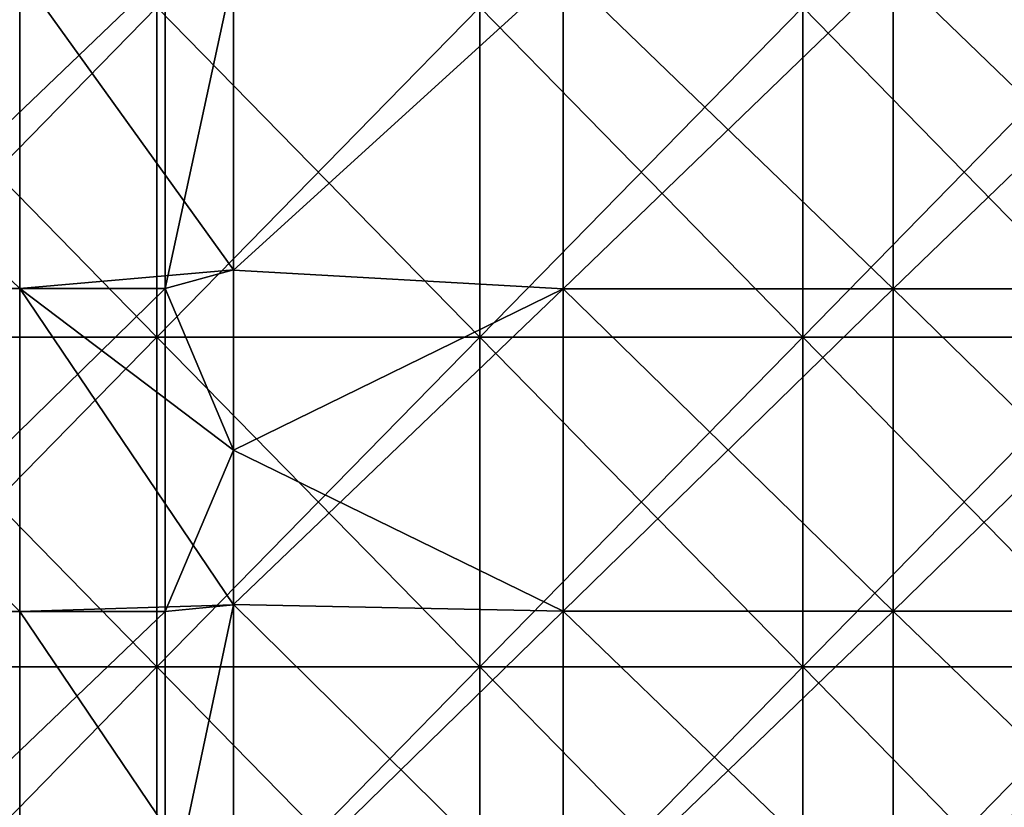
# Model space of a CAD drawing. Header units: inches. Extents: x -4.75 to 4.5, y 0 to 1.88.
# Tile 399 of 462: x 3.18 to 3.42, y 0.85 to 1.04. Entities that reach past the tile are written whole.
import ezdxf

# ---------------------------------------------------------------- set-up
doc = ezdxf.new("R2010")
doc.units = ezdxf.units.IN
doc.header["$LTSCALE"] = 101.851852
doc.header["$MEASUREMENT"] = 0
for name, color, linetype in [('4', 7, 'CONTINUOUS'), ('5', 7, 'CONTINUOUS'), ('52', 7, 'CONTINUOUS'), ('53', 7, 'CONTINUOUS'), ('6', 7, 'CONTINUOUS'), ('61', 7, 'CONTINUOUS'), ('62', 7, 'CONTINUOUS')]:
    doc.layers.add(name, color=color, linetype=linetype)

msp = doc.modelspace()

# ---------------------------------------------------------------- linework, layer by layer
at = {"layer": '4', "color": 13, "linetype": 'Continuous', "true_color": 0xd67263}
for points in [[(3.2332, 0.9806, -0.31796), (3.2332, 0.98114, -0.39667), (3.2332, 1.06087, -0.38371), (3.2332, 0.9806, -0.31796)], [(3.2332, 0.9806, -0.31796), (3.2332, 1.06087, -0.38371), (3.2332, 1.06068, -0.30508), (3.2332, 0.9806, -0.31796)], [(3.2332, 1.06068, 0.55508), (3.2332, 1.06087, 0.63371), (3.2332, 0.9806, 0.56796), (3.2332, 1.06068, 0.55508)], [(3.2332, 1.06087, 0.63371), (3.2332, 0.98114, 0.64667), (3.2332, 0.9806, 0.56796), (3.2332, 1.06087, 0.63371)], [(3.2332, 0.9812, -0.24744), (3.2332, 0.9806, -0.31796), (3.2332, 1.06068, -0.30508), (3.2332, 0.9812, -0.24744)], [(3.2332, 1.05346, -0.23161), (3.2332, 0.9812, -0.24744), (3.2332, 1.06068, -0.30508), (3.2332, 1.05346, -0.23161)], [(3.2332, 1.05346, 0.48161), (3.2332, 1.06068, 0.55508), (3.2332, 0.9812, 0.49744), (3.2332, 1.05346, 0.48161)], [(3.2332, 0.9812, 0.49744), (3.2332, 1.06068, 0.55508), (3.2332, 0.9806, 0.56796), (3.2332, 0.9812, 0.49744)], [(3.2332, 0.9812, -0.24744), (3.2332, 0.9375, -0.24997), (3.2332, 0.9806, -0.31796), (3.2332, 0.9812, -0.24744)], [(3.2332, 0.9812, 0.49744), (3.2332, 0.9806, 0.56796), (3.2332, 0.9375, 0.49997), (3.2332, 0.9812, 0.49744)], [(3.2332, 0.90052, -0.31885), (3.2332, 0.90002, -0.39714), (3.2332, 0.98114, -0.39667), (3.2332, 0.90052, -0.31885)], [(3.2332, 0.90002, -0.39714), (3.2332, 0.9375, -0.39846), (3.2332, 0.98114, -0.39667), (3.2332, 0.90002, -0.39714)], [(3.2332, 0.9806, -0.31796), (3.2332, 0.90052, -0.31885), (3.2332, 0.98114, -0.39667), (3.2332, 0.9806, -0.31796)], [(3.2332, 0.9806, 0.56796), (3.2332, 0.98114, 0.64667), (3.2332, 0.90052, 0.56885), (3.2332, 0.9806, 0.56796)], [(3.2332, 0.98114, 0.64667), (3.2332, 0.9375, 0.64846), (3.2332, 0.90002, 0.64714), (3.2332, 0.98114, 0.64667)], [(3.2332, 0.90052, 0.56885), (3.2332, 0.98114, 0.64667), (3.2332, 0.90002, 0.64714), (3.2332, 0.90052, 0.56885)], [(3.2332, 0.9375, -0.24997), (3.2332, 0.90052, -0.31885), (3.2332, 0.9806, -0.31796), (3.2332, 0.9375, -0.24997)], [(3.2332, 0.9375, 0.49997), (3.2332, 0.9806, 0.56796), (3.2332, 0.89994, 0.49811), (3.2332, 0.9375, 0.49997)], [(3.2332, 0.89994, 0.49811), (3.2332, 0.9806, 0.56796), (3.2332, 0.90052, 0.56885), (3.2332, 0.89994, 0.49811)], [(3.2332, 0.89994, -0.24811), (3.2332, 0.90052, -0.31885), (3.2332, 0.9375, -0.24997), (3.2332, 0.89994, -0.24811)], [(3.2332, 0.82044, -0.30705), (3.2332, 0.82018, -0.38514), (3.2332, 0.90052, -0.31885), (3.2332, 0.82044, -0.30705)], [(3.2332, 0.89994, -0.24811), (3.2332, 0.82044, -0.30705), (3.2332, 0.90052, -0.31885), (3.2332, 0.89994, -0.24811)], [(3.2332, 0.82018, -0.38514), (3.2332, 0.90002, -0.39714), (3.2332, 0.90052, -0.31885), (3.2332, 0.82018, -0.38514)], [(3.2332, 0.89994, 0.49811), (3.2332, 0.90052, 0.56885), (3.2332, 0.82044, 0.55705), (3.2332, 0.89994, 0.49811)], [(3.2332, 0.90052, 0.56885), (3.2332, 0.90002, 0.64714), (3.2332, 0.82018, 0.63514), (3.2332, 0.90052, 0.56885)], [(3.2332, 0.90052, 0.56885), (3.2332, 0.82018, 0.63514), (3.2332, 0.82044, 0.55705), (3.2332, 0.90052, 0.56885)], [(3.2332, 0.82036, -0.23122), (3.2332, 0.82044, -0.30705), (3.2332, 0.89994, -0.24811), (3.2332, 0.82036, -0.23122)], [(3.2332, 0.82154, 0.48161), (3.2332, 0.89994, 0.49811), (3.2332, 0.82044, 0.55705), (3.2332, 0.82154, 0.48161)]]:
    msp.add_3dface(points, dxfattribs=at)
at = {"layer": '5', "color": 13, "linetype": 'Continuous', "true_color": 0xd67263}
for points in [[(3.2332, 1.06087, -0.38371), (3.2332, 0.98114, -0.39667), (3.3132, 1.05399, -0.38537), (3.2332, 1.06087, -0.38371)], [(3.2332, 0.98114, -0.39667), (3.3132, 0.97662, -0.39704), (3.3132, 1.05399, -0.38537), (3.2332, 0.98114, -0.39667)], [(3.39328, 0.97662, -0.39704), (3.39328, 1.05399, -0.38537), (3.3132, 0.97662, -0.39704), (3.39328, 0.97662, -0.39704)], [(3.3132, 0.97662, -0.39704), (3.39328, 1.05399, -0.38537), (3.3132, 1.05399, -0.38537), (3.3132, 0.97662, -0.39704)], [(3.47336, 0.97662, -0.39704), (3.47336, 1.05399, -0.38537), (3.39328, 0.97662, -0.39704), (3.47336, 0.97662, -0.39704)], [(3.39328, 0.97662, -0.39704), (3.47336, 1.05399, -0.38537), (3.39328, 1.05399, -0.38537), (3.39328, 0.97662, -0.39704)], [(3.2332, 0.98114, -0.39667), (3.2332, 0.9375, -0.39846), (3.3132, 0.97662, -0.39704), (3.2332, 0.98114, -0.39667)], [(3.2332, 0.9375, -0.39846), (3.2332, 0.90002, -0.39714), (3.3132, 0.97662, -0.39704), (3.2332, 0.9375, -0.39846)], [(3.2332, 0.90002, -0.39714), (3.3132, 0.89838, -0.39704), (3.3132, 0.97662, -0.39704), (3.2332, 0.90002, -0.39714)], [(3.39328, 0.89838, -0.39704), (3.39328, 0.97662, -0.39704), (3.3132, 0.89838, -0.39704), (3.39328, 0.89838, -0.39704)], [(3.3132, 0.89838, -0.39704), (3.39328, 0.97662, -0.39704), (3.3132, 0.97662, -0.39704), (3.3132, 0.89838, -0.39704)], [(3.47336, 0.89838, -0.39704), (3.47336, 0.97662, -0.39704), (3.39328, 0.89838, -0.39704), (3.47336, 0.89838, -0.39704)], [(3.39328, 0.89838, -0.39704), (3.47336, 0.97662, -0.39704), (3.39328, 0.97662, -0.39704), (3.39328, 0.89838, -0.39704)], [(3.2332, 0.90002, -0.39714), (3.2332, 0.82018, -0.38514), (3.3132, 0.89838, -0.39704), (3.2332, 0.90002, -0.39714)], [(3.2332, 0.82018, -0.38514), (3.3132, 0.82101, -0.38537), (3.3132, 0.89838, -0.39704), (3.2332, 0.82018, -0.38514)], [(3.39328, 0.82101, -0.38537), (3.39328, 0.89838, -0.39704), (3.3132, 0.82101, -0.38537), (3.39328, 0.82101, -0.38537)], [(3.3132, 0.82101, -0.38537), (3.39328, 0.89838, -0.39704), (3.3132, 0.89838, -0.39704), (3.3132, 0.82101, -0.38537)], [(3.47336, 0.82101, -0.38537), (3.47336, 0.89838, -0.39704), (3.39328, 0.82101, -0.38537), (3.47336, 0.82101, -0.38537)], [(3.39328, 0.82101, -0.38537), (3.47336, 0.89838, -0.39704), (3.39328, 0.89838, -0.39704), (3.39328, 0.82101, -0.38537)]]:
    msp.add_3dface(points, dxfattribs=at)
at = {"layer": '52', "color": 13, "linetype": 'Continuous', "true_color": 0xd67263}
for points in [[(3.21462, 1.045, 2.75), (3.13627, 1.045, 2.75), (3.21462, 0.96492, 2.75), (3.21462, 1.045, 2.75)], [(3.13627, 1.045, 2.75), (3.13627, 0.96492, 2.75), (3.21462, 0.96492, 2.75), (3.13627, 1.045, 2.75)], [(3.29298, 1.045, 2.75), (3.21462, 1.045, 2.75), (3.29298, 0.96492, 2.75), (3.29298, 1.045, 2.75)], [(3.21462, 1.045, 2.75), (3.21462, 0.96492, 2.75), (3.29298, 0.96492, 2.75), (3.21462, 1.045, 2.75)], [(3.37134, 1.045, 2.75), (3.29298, 1.045, 2.75), (3.37134, 0.96492, 2.75), (3.37134, 1.045, 2.75)], [(3.29298, 1.045, 2.75), (3.29298, 0.96492, 2.75), (3.37134, 0.96492, 2.75), (3.29298, 1.045, 2.75)], [(3.44969, 1.045, 2.75), (3.37134, 1.045, 2.75), (3.44969, 0.96492, 2.75), (3.44969, 1.045, 2.75)], [(3.37134, 1.045, 2.75), (3.37134, 0.96492, 2.75), (3.44969, 0.96492, 2.75), (3.37134, 1.045, 2.75)], [(3.13627, 0.88484, 2.75), (3.21462, 0.88484, 2.75), (3.13627, 0.96492, 2.75), (3.13627, 0.88484, 2.75)], [(3.13627, 0.96492, 2.75), (3.21462, 0.88484, 2.75), (3.21462, 0.96492, 2.75), (3.13627, 0.96492, 2.75)], [(3.21462, 0.88484, 2.75), (3.29298, 0.88484, 2.75), (3.21462, 0.96492, 2.75), (3.21462, 0.88484, 2.75)], [(3.21462, 0.96492, 2.75), (3.29298, 0.88484, 2.75), (3.29298, 0.96492, 2.75), (3.21462, 0.96492, 2.75)], [(3.29298, 0.88484, 2.75), (3.37134, 0.88484, 2.75), (3.29298, 0.96492, 2.75), (3.29298, 0.88484, 2.75)], [(3.29298, 0.96492, 2.75), (3.37134, 0.88484, 2.75), (3.37134, 0.96492, 2.75), (3.29298, 0.96492, 2.75)], [(3.37134, 0.88484, 2.75), (3.44969, 0.88484, 2.75), (3.37134, 0.96492, 2.75), (3.37134, 0.88484, 2.75)], [(3.37134, 0.96492, 2.75), (3.44969, 0.88484, 2.75), (3.44969, 0.96492, 2.75), (3.37134, 0.96492, 2.75)], [(3.13627, 0.80476, 2.75), (3.21462, 0.80476, 2.75), (3.13627, 0.88484, 2.75), (3.13627, 0.80476, 2.75)], [(3.13627, 0.88484, 2.75), (3.21462, 0.80476, 2.75), (3.21462, 0.88484, 2.75), (3.13627, 0.88484, 2.75)], [(3.21462, 0.80476, 2.75), (3.29298, 0.80476, 2.75), (3.21462, 0.88484, 2.75), (3.21462, 0.80476, 2.75)], [(3.21462, 0.88484, 2.75), (3.29298, 0.80476, 2.75), (3.29298, 0.88484, 2.75), (3.21462, 0.88484, 2.75)], [(3.29298, 0.80476, 2.75), (3.37134, 0.80476, 2.75), (3.29298, 0.88484, 2.75), (3.29298, 0.80476, 2.75)], [(3.29298, 0.88484, 2.75), (3.37134, 0.80476, 2.75), (3.37134, 0.88484, 2.75), (3.29298, 0.88484, 2.75)], [(3.37134, 0.80476, 2.75), (3.44969, 0.80476, 2.75), (3.37134, 0.88484, 2.75), (3.37134, 0.80476, 2.75)], [(3.37134, 0.88484, 2.75), (3.44969, 0.80476, 2.75), (3.44969, 0.88484, 2.75), (3.37134, 0.88484, 2.75)]]:
    msp.add_3dface(points, dxfattribs=at)
at = {"layer": '53', "color": 13, "linetype": 'Continuous', "true_color": 0xd67263}
for points in [[(3.13627, 1.045, -2.75), (3.21462, 1.045, -2.75), (3.13627, 0.96492, -2.75), (3.13627, 1.045, -2.75)], [(3.21462, 1.045, -2.75), (3.21462, 0.96492, -2.75), (3.13627, 0.96492, -2.75), (3.21462, 1.045, -2.75)], [(3.21462, 1.045, -2.75), (3.29298, 1.045, -2.75), (3.21462, 0.96492, -2.75), (3.21462, 1.045, -2.75)], [(3.29298, 1.045, -2.75), (3.29298, 0.96492, -2.75), (3.21462, 0.96492, -2.75), (3.29298, 1.045, -2.75)], [(3.29298, 1.045, -2.75), (3.37134, 1.045, -2.75), (3.29298, 0.96492, -2.75), (3.29298, 1.045, -2.75)], [(3.37134, 1.045, -2.75), (3.37134, 0.96492, -2.75), (3.29298, 0.96492, -2.75), (3.37134, 1.045, -2.75)], [(3.37134, 1.045, -2.75), (3.44969, 1.045, -2.75), (3.37134, 0.96492, -2.75), (3.37134, 1.045, -2.75)], [(3.44969, 1.045, -2.75), (3.44969, 0.96492, -2.75), (3.37134, 0.96492, -2.75), (3.44969, 1.045, -2.75)], [(3.21462, 0.88484, -2.75), (3.13627, 0.88484, -2.75), (3.21462, 0.96492, -2.75), (3.21462, 0.88484, -2.75)], [(3.21462, 0.96492, -2.75), (3.13627, 0.88484, -2.75), (3.13627, 0.96492, -2.75), (3.21462, 0.96492, -2.75)], [(3.29298, 0.88484, -2.75), (3.21462, 0.88484, -2.75), (3.29298, 0.96492, -2.75), (3.29298, 0.88484, -2.75)], [(3.29298, 0.96492, -2.75), (3.21462, 0.88484, -2.75), (3.21462, 0.96492, -2.75), (3.29298, 0.96492, -2.75)], [(3.37134, 0.88484, -2.75), (3.29298, 0.88484, -2.75), (3.37134, 0.96492, -2.75), (3.37134, 0.88484, -2.75)], [(3.37134, 0.96492, -2.75), (3.29298, 0.88484, -2.75), (3.29298, 0.96492, -2.75), (3.37134, 0.96492, -2.75)], [(3.44969, 0.88484, -2.75), (3.37134, 0.88484, -2.75), (3.44969, 0.96492, -2.75), (3.44969, 0.88484, -2.75)], [(3.44969, 0.96492, -2.75), (3.37134, 0.88484, -2.75), (3.37134, 0.96492, -2.75), (3.44969, 0.96492, -2.75)], [(3.21462, 0.80476, -2.75), (3.13627, 0.80476, -2.75), (3.21462, 0.88484, -2.75), (3.21462, 0.80476, -2.75)], [(3.21462, 0.88484, -2.75), (3.13627, 0.80476, -2.75), (3.13627, 0.88484, -2.75), (3.21462, 0.88484, -2.75)], [(3.29298, 0.80476, -2.75), (3.21462, 0.80476, -2.75), (3.29298, 0.88484, -2.75), (3.29298, 0.80476, -2.75)], [(3.29298, 0.88484, -2.75), (3.21462, 0.80476, -2.75), (3.21462, 0.88484, -2.75), (3.29298, 0.88484, -2.75)], [(3.37134, 0.80476, -2.75), (3.29298, 0.80476, -2.75), (3.37134, 0.88484, -2.75), (3.37134, 0.80476, -2.75)], [(3.37134, 0.88484, -2.75), (3.29298, 0.80476, -2.75), (3.29298, 0.88484, -2.75), (3.37134, 0.88484, -2.75)], [(3.44969, 0.80476, -2.75), (3.37134, 0.80476, -2.75), (3.44969, 0.88484, -2.75), (3.44969, 0.80476, -2.75)], [(3.44969, 0.88484, -2.75), (3.37134, 0.80476, -2.75), (3.37134, 0.88484, -2.75), (3.44969, 0.88484, -2.75)]]:
    msp.add_3dface(points, dxfattribs=at)
at = {"layer": '6', "color": 13, "linetype": 'Continuous', "true_color": 0xd67263}
for points in [[(3.2332, 0.98114, 0.64667), (3.2332, 1.06087, 0.63371), (3.3132, 1.05399, 0.63537), (3.2332, 0.98114, 0.64667)], [(3.2332, 0.98114, 0.64667), (3.3132, 1.05399, 0.63537), (3.3132, 0.97662, 0.64704), (3.2332, 0.98114, 0.64667)], [(3.39328, 1.05399, 0.63537), (3.39328, 0.97662, 0.64704), (3.3132, 1.05399, 0.63537), (3.39328, 1.05399, 0.63537)], [(3.3132, 1.05399, 0.63537), (3.39328, 0.97662, 0.64704), (3.3132, 0.97662, 0.64704), (3.3132, 1.05399, 0.63537)], [(3.47336, 1.05399, 0.63537), (3.47336, 0.97662, 0.64704), (3.39328, 1.05399, 0.63537), (3.47336, 1.05399, 0.63537)], [(3.39328, 1.05399, 0.63537), (3.47336, 0.97662, 0.64704), (3.39328, 0.97662, 0.64704), (3.39328, 1.05399, 0.63537)], [(3.2332, 0.9375, 0.64846), (3.2332, 0.98114, 0.64667), (3.3132, 0.97662, 0.64704), (3.2332, 0.9375, 0.64846)], [(3.2332, 0.9375, 0.64846), (3.3132, 0.97662, 0.64704), (3.3132, 0.89838, 0.64704), (3.2332, 0.9375, 0.64846)], [(3.39328, 0.97662, 0.64704), (3.39328, 0.89838, 0.64704), (3.3132, 0.97662, 0.64704), (3.39328, 0.97662, 0.64704)], [(3.3132, 0.97662, 0.64704), (3.39328, 0.89838, 0.64704), (3.3132, 0.89838, 0.64704), (3.3132, 0.97662, 0.64704)], [(3.47336, 0.97662, 0.64704), (3.47336, 0.89838, 0.64704), (3.39328, 0.97662, 0.64704), (3.47336, 0.97662, 0.64704)], [(3.39328, 0.97662, 0.64704), (3.47336, 0.89838, 0.64704), (3.39328, 0.89838, 0.64704), (3.39328, 0.97662, 0.64704)], [(3.2332, 0.90002, 0.64714), (3.2332, 0.9375, 0.64846), (3.3132, 0.89838, 0.64704), (3.2332, 0.90002, 0.64714)], [(3.2332, 0.82018, 0.63514), (3.2332, 0.90002, 0.64714), (3.3132, 0.82101, 0.63537), (3.2332, 0.82018, 0.63514)], [(3.2332, 0.90002, 0.64714), (3.3132, 0.89838, 0.64704), (3.3132, 0.82101, 0.63537), (3.2332, 0.90002, 0.64714)], [(3.39328, 0.89838, 0.64704), (3.39328, 0.82101, 0.63537), (3.3132, 0.89838, 0.64704), (3.39328, 0.89838, 0.64704)], [(3.3132, 0.89838, 0.64704), (3.39328, 0.82101, 0.63537), (3.3132, 0.82101, 0.63537), (3.3132, 0.89838, 0.64704)], [(3.47336, 0.89838, 0.64704), (3.47336, 0.82101, 0.63537), (3.39328, 0.89838, 0.64704), (3.47336, 0.89838, 0.64704)], [(3.39328, 0.89838, 0.64704), (3.47336, 0.82101, 0.63537), (3.39328, 0.82101, 0.63537), (3.39328, 0.89838, 0.64704)]]:
    msp.add_3dface(points, dxfattribs=at)
at = {"layer": '61', "color": 13, "linetype": 'Continuous', "true_color": 0xd67263}
for points in [[(3.21664, 0.9767, -0.24795), (3.21664, 1.05338, -0.23165), (3.13656, 0.9767, -0.24795), (3.21664, 0.9767, -0.24795)], [(3.13656, 0.9767, -0.24795), (3.21664, 1.05338, -0.23165), (3.13656, 1.05338, -0.23165), (3.13656, 0.9767, -0.24795)], [(3.2332, 0.9812, -0.24744), (3.2332, 1.05346, -0.23161), (3.21664, 0.9767, -0.24795), (3.2332, 0.9812, -0.24744)], [(3.21664, 0.9767, -0.24795), (3.2332, 1.05346, -0.23161), (3.21664, 1.05338, -0.23165), (3.21664, 0.9767, -0.24795)], [(3.2332, 0.9375, -0.24997), (3.2332, 0.9812, -0.24744), (3.21664, 0.9767, -0.24795), (3.2332, 0.9375, -0.24997)], [(3.21664, 0.8983, -0.24795), (3.21664, 0.9767, -0.24795), (3.13656, 0.8983, -0.24795), (3.21664, 0.8983, -0.24795)], [(3.13656, 0.8983, -0.24795), (3.21664, 0.9767, -0.24795), (3.13656, 0.9767, -0.24795), (3.13656, 0.8983, -0.24795)], [(3.21664, 0.8983, -0.24795), (3.2332, 0.9375, -0.24997), (3.21664, 0.9767, -0.24795), (3.21664, 0.8983, -0.24795)], [(3.2332, 0.89994, -0.24811), (3.2332, 0.9375, -0.24997), (3.21664, 0.8983, -0.24795), (3.2332, 0.89994, -0.24811)], [(3.2332, 0.82036, -0.23122), (3.2332, 0.89994, -0.24811), (3.21664, 0.82162, -0.23165), (3.2332, 0.82036, -0.23122)], [(3.21664, 0.82162, -0.23165), (3.2332, 0.89994, -0.24811), (3.21664, 0.8983, -0.24795), (3.21664, 0.82162, -0.23165)], [(3.21664, 0.82162, -0.23165), (3.21664, 0.8983, -0.24795), (3.13656, 0.82162, -0.23165), (3.21664, 0.82162, -0.23165)], [(3.13656, 0.82162, -0.23165), (3.21664, 0.8983, -0.24795), (3.13656, 0.8983, -0.24795), (3.13656, 0.82162, -0.23165)]]:
    msp.add_3dface(points, dxfattribs=at)
at = {"layer": '62', "color": 13, "linetype": 'Continuous', "true_color": 0xd67263}
for points in [[(3.18138, 1.05338, 0.48165), (3.18138, 0.9767, 0.49795), (3.1013, 1.05338, 0.48165), (3.18138, 1.05338, 0.48165)], [(3.1013, 1.05338, 0.48165), (3.18138, 0.9767, 0.49795), (3.1013, 0.9767, 0.49795), (3.1013, 1.05338, 0.48165)], [(3.2332, 1.05346, 0.48161), (3.2332, 0.9812, 0.49744), (3.18138, 1.05338, 0.48165), (3.2332, 1.05346, 0.48161)], [(3.18138, 1.05338, 0.48165), (3.2332, 0.9812, 0.49744), (3.18138, 0.9767, 0.49795), (3.18138, 1.05338, 0.48165)], [(3.2332, 0.9812, 0.49744), (3.2332, 0.9375, 0.49997), (3.18138, 0.9767, 0.49795), (3.2332, 0.9812, 0.49744)], [(3.18138, 0.9767, 0.49795), (3.18138, 0.8983, 0.49795), (3.1013, 0.9767, 0.49795), (3.18138, 0.9767, 0.49795)], [(3.1013, 0.9767, 0.49795), (3.18138, 0.8983, 0.49795), (3.1013, 0.8983, 0.49795), (3.1013, 0.9767, 0.49795)], [(3.2332, 0.9375, 0.49997), (3.2332, 0.89994, 0.49811), (3.18138, 0.9767, 0.49795), (3.2332, 0.9375, 0.49997)], [(3.18138, 0.9767, 0.49795), (3.2332, 0.89994, 0.49811), (3.18138, 0.8983, 0.49795), (3.18138, 0.9767, 0.49795)], [(3.2332, 0.89994, 0.49811), (3.2332, 0.82154, 0.48161), (3.18138, 0.8983, 0.49795), (3.2332, 0.89994, 0.49811)], [(3.18138, 0.8983, 0.49795), (3.18138, 0.82162, 0.48165), (3.1013, 0.8983, 0.49795), (3.18138, 0.8983, 0.49795)], [(3.1013, 0.8983, 0.49795), (3.18138, 0.82162, 0.48165), (3.1013, 0.82162, 0.48165), (3.1013, 0.8983, 0.49795)], [(3.18138, 0.8983, 0.49795), (3.2332, 0.82154, 0.48161), (3.18138, 0.82162, 0.48165), (3.18138, 0.8983, 0.49795)]]:
    msp.add_3dface(points, dxfattribs=at)

doc.saveas('drawing.dxf')
